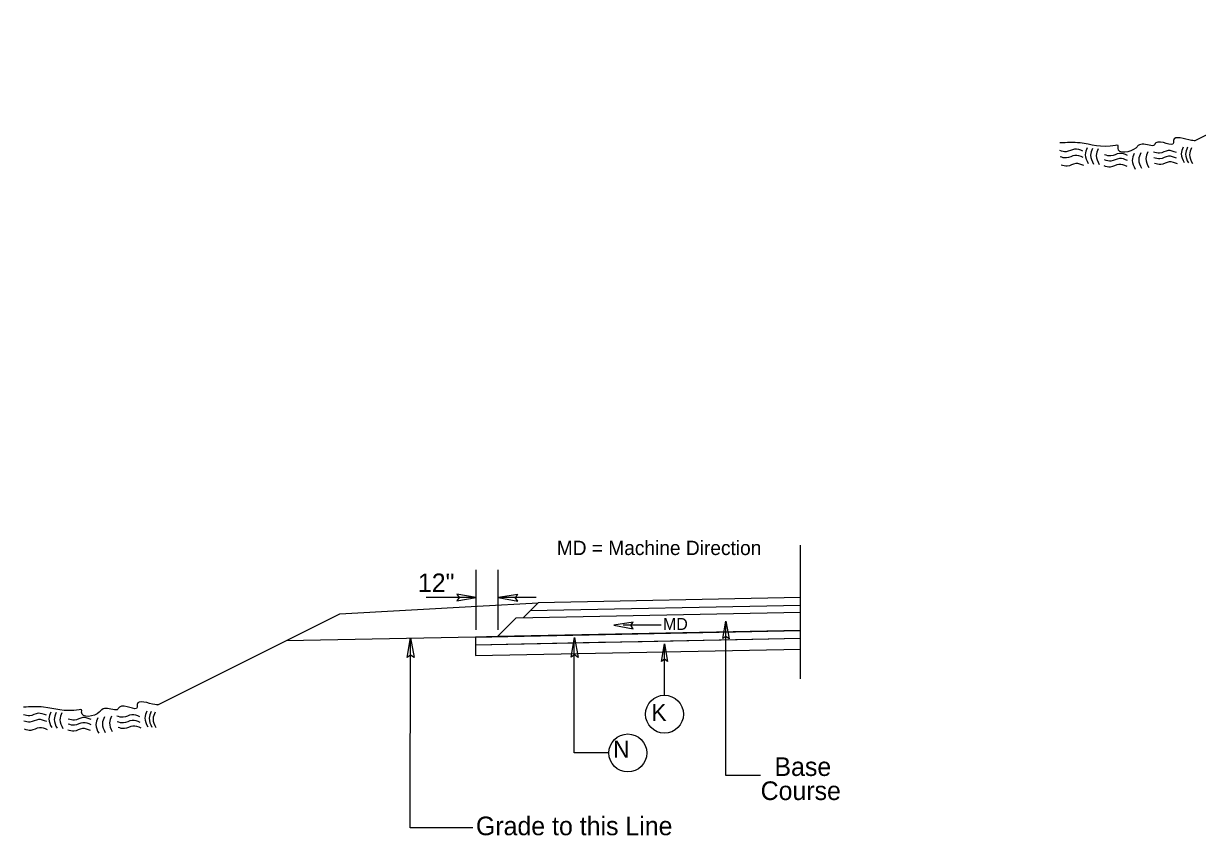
# Model space of a CAD drawing. Extents: x 2176024 to 2177225, y 75947 to 76635.
# Drawn here: x 2176024 to 2176435.6, y 75946.8 to 76231.4 of the extents above; entities that cross this region are included whole.
import ezdxf

# ---------------------------------------------------------------- set-up
doc = ezdxf.new("R2010")
doc.units = 0
for name, color, linetype in [('Old_Level_10', 7, 'Continuous'), ('Old_Level_11', 7, 'Continuous'), ('Old_Level_2', 7, 'Continuous'), ('Old_Level_3', 7, 'Continuous'), ('Old_Level_5', 7, 'Continuous'), ('Prop Pavement Schedule Description CELL', 7, 'Continuous'), ('Typical ID Circle CELL', 7, 'Continuous'), ('Typical Terminator CELL', 7, 'Continuous')]:
    doc.layers.add(name, color=color, linetype=linetype)

msp = doc.modelspace()

# ---------------------------------------------------------------- linework, layer by layer
at = {"layer": 'Old_Level_10'}
for p, q in [((2176434.5, 76190.31), (2176516.72, 76231.42)), ((2176071.12, 75992.56), (2176134.94, 76024.47))]:
    msp.add_line(p, q, dxfattribs=at)
at = {"layer": 'Old_Level_11'}
for p, q in [((2176296.37, 76001.68), (2176296.37, 76048.6)), ((2176182.72, 76018.85), (2176182.72, 76039.96)), ((2176190.4, 76018.86), (2176190.4, 76039.96)), ((2176182.72, 76030.17), (2176165.1, 76030.17)), ((2176203.75, 76030.17), (2176190.4, 76030.17)), ((2176247.52, 76020.49), (2176234.17, 76020.49))]:
    msp.add_line(p, q, dxfattribs=at)
for points in [[(2176175.88, 76029.05), (2176182.72, 76030.17), (2176175.88, 76031.41), (2176176.75, 76030.17)], [(2176197.24, 76031.29), (2176190.4, 76030.17), (2176197.24, 76028.92), (2176196.37, 76030.17)], [(2176237.77, 76021.59), (2176230.93, 76020.47), (2176237.77, 76019.23), (2176236.9, 76020.47)]]:
    msp.add_lwpolyline(points, close=True, dxfattribs=at)
at = {"layer": 'Old_Level_2'}
for p, q in [((2176134.94, 76024.47), (2176183.01, 76027.16)), ((2176204.46, 76028.36), (2176199.26, 76023.16)), ((2176196.72, 76023.1), (2176190.14, 76016.52)), ((2176182.46, 76016.37), (2176116.08, 76015.04))]:
    msp.add_line(p, q, dxfattribs=at)
for points in [[(2176434.5, 76190.31), (2176433.44, 76190.42), (2176427.23, 76190.42), (2176427.23, 76189.54), (2176421.02, 76189.54), (2176420.14, 76188.65), (2176419.25, 76188.65), (2176414.81, 76188.65), (2176413.93, 76187.76), (2176407.72, 76187.76), (2176407.72, 76188.65), (2176406.83, 76188.65), (2176394.41, 76189.54), (2176387.34, 76189.54)], [(2176395.39, 76186.67), (2176392.51, 76187.36), (2176389.53, 76186.47), (2176387.34, 76186.87)], [(2176395.49, 76184.48), (2176392.61, 76185.18), (2176389.63, 76184.28), (2176387.44, 76184.68)], [(2176396.93, 76187.81), (2176396.24, 76185.43), (2176397.23, 76182.35)], [(2176398.82, 76187.61), (2176398.12, 76185.23), (2176399.12, 76182.15)], [(2176400.81, 76187.51), (2176400.11, 76185.13), (2176401.1, 76182.05)], [(2176411.09, 76185.18), (2176408.21, 76185.87), (2176405.23, 76184.98), (2176403.04, 76185.38)], [(2176413.42, 76185.82), (2176412.73, 76183.44), (2176413.72, 76180.36)], [(2176415.71, 76186.12), (2176415.01, 76183.74), (2176416.01, 76180.66)], [(2176418.19, 76186.42), (2176417.5, 76184.04), (2176418.49, 76180.96)], [(2176428.18, 76186.17), (2176425.3, 76186.87), (2176422.31, 76185.97), (2176420.13, 76186.37)], [(2176430.61, 76188.11), (2176429.92, 76185.73), (2176430.91, 76182.64)], [(2176432.1, 76188.01), (2176431.41, 76185.63), (2176432.4, 76182.55)], [(2176433.49, 76187.81), (2176432.8, 76185.43), (2176433.79, 76182.35)], [(2176395.79, 76181.6), (2176392.91, 76182.3), (2176389.93, 76181.4), (2176387.74, 76181.8)], [(2176410.89, 76181.3), (2176408.01, 76182), (2176405.03, 76181.1), (2176402.84, 76181.5)], [(2176411.09, 76183.39), (2176408.21, 76184.09), (2176405.23, 76183.19), (2176403.04, 76183.59)], [(2176428.28, 76184.18), (2176425.39, 76184.88), (2176422.41, 76183.99), (2176420.23, 76184.38)], [(2176428.57, 76182.2), (2176425.69, 76182.89), (2176422.71, 76182), (2176420.53, 76182.4)], [(2176071.12, 75992.56), (2176070.07, 75992.68), (2176063.86, 75992.68), (2176063.86, 75991.79), (2176057.65, 75991.79), (2176056.76, 75990.9), (2176055.87, 75990.9), (2176051.44, 75990.9), (2176050.55, 75990.01), (2176044.34, 75990.01), (2176044.34, 75990.9), (2176043.46, 75990.9), (2176031.04, 75991.79), (2176023.97, 75991.79)], [(2176032.01, 75988.92), (2176029.13, 75989.62), (2176026.15, 75988.72), (2176023.97, 75989.12)], [(2176032.11, 75986.73), (2176029.23, 75987.43), (2176026.25, 75986.54), (2176024.07, 75986.93)], [(2176033.56, 75990.06), (2176032.86, 75987.68), (2176033.85, 75984.6)], [(2176035.44, 75989.87), (2176034.75, 75987.48), (2176035.74, 75984.4)], [(2176037.43, 75989.77), (2176036.74, 75987.38), (2176037.73, 75984.3)], [(2176047.71, 75987.43), (2176044.83, 75988.13), (2176041.85, 75987.23), (2176039.67, 75987.63)], [(2176050.05, 75988.08), (2176049.35, 75985.69), (2176050.35, 75982.61)], [(2176052.33, 75988.38), (2176051.64, 75985.99), (2176052.63, 75982.91)], [(2176054.82, 75988.67), (2176054.12, 75986.29), (2176055.11, 75983.21)], [(2176064.8, 75988.42), (2176061.92, 75989.12), (2176058.94, 75988.23), (2176056.75, 75988.62)], [(2176067.24, 75990.36), (2176066.54, 75987.98), (2176067.53, 75984.9)], [(2176068.73, 75990.26), (2176068.03, 75987.88), (2176069.02, 75984.8)], [(2176070.12, 75990.06), (2176069.42, 75987.68), (2176070.41, 75984.6)], [(2176032.41, 75983.85), (2176029.53, 75984.55), (2176026.55, 75983.66), (2176024.36, 75984.05)], [(2176047.51, 75983.56), (2176044.63, 75984.25), (2176041.65, 75983.36), (2176039.47, 75983.75)], [(2176047.71, 75985.64), (2176044.83, 75986.34), (2176041.85, 75985.44), (2176039.67, 75985.84)], [(2176064.9, 75986.44), (2176062.02, 75987.13), (2176059.04, 75986.24), (2176056.85, 75986.64)], [(2176065.2, 75984.45), (2176062.32, 75985.15), (2176059.34, 75984.25), (2176057.15, 75984.65)]]:
    msp.add_spline(points, degree=3, dxfattribs=at)
at = {"layer": 'Old_Level_3'}
for p, q in [((2176296.37, 76030.19), (2176204.46, 76028.36)), ((2176183.01, 76027.16), (2176204.46, 76028.36)), ((2176196.72, 76023.1), (2176296.37, 76025.1)), ((2176201.61, 76025.51), (2176199.26, 76023.16)), ((2176204.46, 76028.36), (2176201.61, 76025.51)), ((2176296.37, 76027.4), (2176201.61, 76025.51)), ((2176201.61, 76025.51), (2176201.61, 76025.51)), ((2176182.46, 76016.37), (2176296.37, 76018.65)), ((2176182.46, 76016.37), (2176182.46, 76013.68)), ((2176296.37, 76015.96), (2176296.37, 76018.65)), ((2176182.45, 76015.86), (2176182.45, 76009.84)), ((2176182.46, 76013.68), (2176296.42, 76015.96)), ((2176240.87, 76014.85), (2176240.89, 76014.97)), ((2176240.89, 76014.97), (2176240.91, 76014.85)), ((2176240.91, 76014.85), (2176268.12, 76015.39)), ((2176268.53, 76015.4), (2176296.37, 76015.96)), ((2176182.45, 76009.84), (2176296.5, 76012.12))]:
    msp.add_line(p, q, dxfattribs=at)
for points in [[(2176296.37, 76018.65), (2176190.14, 76016.52), (2176182.46, 76016.37)], [(2176182.46, 76013.68), (2176225.53, 76014.54), (2176240.87, 76014.85)], [(2176268.12, 76015.39), (2176268.53, 76015.4)]]:
    msp.add_lwpolyline(points, dxfattribs=at)
at = {"layer": 'Old_Level_5'}
for p, q in [((2176270.19, 75967.82), (2176270.27, 76020.94)), ((2176159.56, 75949.45), (2176159.66, 76015.7)), ((2176217.05, 75975.73), (2176217.1, 76015.01)), ((2176229.21, 75975.73), (2176217.05, 75975.73)), ((2176282.36, 75967.82), (2176270.19, 75967.82)), ((2176181.54, 75949.45), (2176159.56, 75949.45))]:
    msp.add_line(p, q, dxfattribs=at)
at = {"layer": 'Prop Pavement Schedule Description CELL'}
for points in [[(2176158.48, 76009.18), (2176159.68, 76016.09), (2176160.9, 76009.14), (2176159.67, 76010.02)], [(2176215.97, 76009.27), (2176217.17, 76016.18), (2176218.39, 76009.23), (2176217.17, 76010.11)]]:
    msp.add_lwpolyline(points, close=True, dxfattribs=at)
at = {"layer": 'Typical ID Circle CELL'}
msp.add_line((2176248.71, 75995.97), (2176248.71, 76013.5), dxfattribs=at)
for centre in [(2176248.71, 75989.32), (2176248.71, 75989.32), (2176235.86, 75975.73)]:
    msp.add_circle(centre, 6.65, dxfattribs=at)
at = {"layer": 'Typical Terminator CELL'}
for points in [[(2176269.18, 76015.83), (2176270.24, 76021.98), (2176271.34, 76015.79), (2176270.24, 76016.58)], [(2176247.63, 76007.81), (2176248.69, 76013.97), (2176249.78, 76007.78), (2176248.69, 76008.57)]]:
    msp.add_lwpolyline(points, close=True, dxfattribs=at)

# ---------------------------------------------------------------- texts
at = {"layer": 'Old_Level_3'}
for s, height, p in [('MD = Machine Direction', 5.0135, (2176210.95, 76045.1)), ('MD', 4.178, (2176248.2, 76018.85)), ('  Base', 6.528, (2176282.42, 75967.67)), ('Course', 6.528, (2176282.42, 75959.23)), ('Grade to this Line', 6.528, (2176182.61, 75946.89))]:
    msp.add_text(s, height=height, dxfattribs=at).set_placement(p)
at = {"layer": 'Old_Level_5'}
msp.add_text('12"', height=6.528, dxfattribs=at).set_placement((2176162.26, 76032.1))
at = {"layer": 'Prop Pavement Schedule Description CELL'}
for s, p in [('K ', (2176244.11, 75986.99)), ('N ', (2176230.71, 75974.1))]:
    msp.add_text(s, height=5.95, dxfattribs=at).set_placement(p)

doc.saveas('drawing.dxf')
